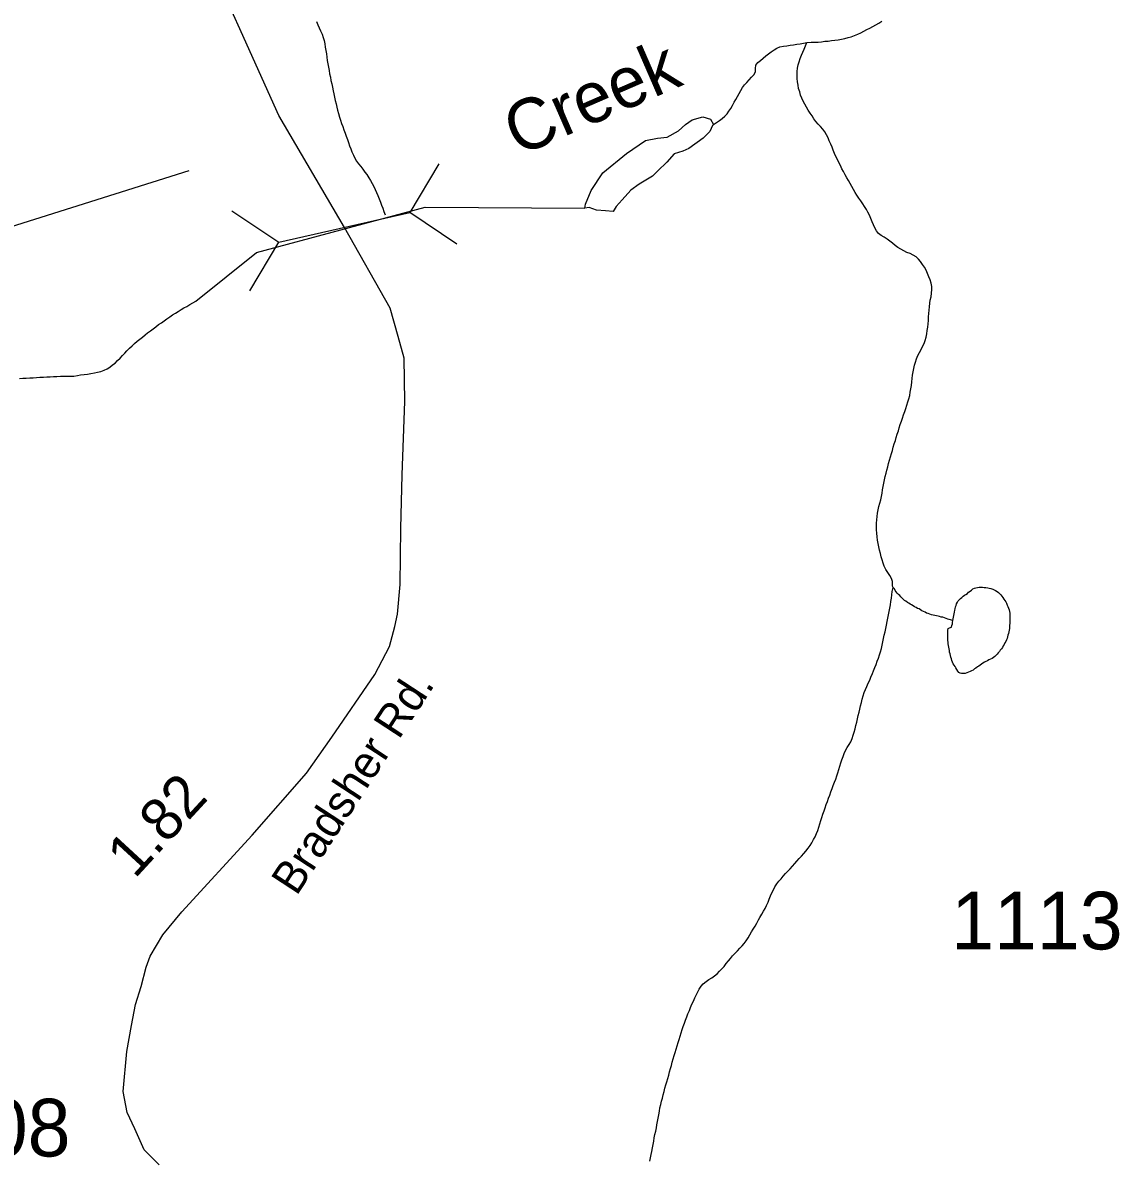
# Model space of a CAD drawing. Extents: x 1950930 to 2061844, y 904556 to 1017002.
# Drawn here: x 1975648 to 1978882, y 914077 to 917429 of the extents above; entities that cross this region are included whole.
import ezdxf

# ---------------------------------------------------------------- set-up
doc = ezdxf.new("R2010")
doc.units = 0
for name, color, linetype in [('Exist Hydrographic Creek Single Shore', 7, 'Continuous'), ('Exist Hydrographic Creek Single Shore Label', 7, 'Continuous'), ('Exist Hydrographic Misc Water Feature', 7, 'Continuous'), ('Exist Road Primary Interstate Structure Ovrhead Sign Attributed CELL', 7, 'Continuous'), ('Exist Road Primary US Structure Standard Bridge CELL', 7, 'Continuous'), ('Exist Road Secondary Structure Pipe Number Label', 7, 'Continuous'), ('Exist Road Secondary Type 51 Attributed', 7, 'Continuous'), ('Exist Road Secondary Type 51 Label', 7, 'Continuous'), ('Exist Road Secondary Type 51 Number Label', 7, 'Continuous')]:
    doc.layers.add(name, color=color, linetype=linetype)

msp = doc.modelspace()

# ---------------------------------------------------------------- linework, layer by layer
at = {"layer": 'Exist Hydrographic Creek Single Shore'}
for points in [[(1977960.9, 917370.1), (1977973.8, 917371.3), (1977983.7, 917371.4), (1977993.9, 917372), (1978003.8, 917372.5), (1978013.8, 917374.2), (1978023.6, 917374.7), (1978033.7, 917376.1), (1978043.5, 917377.4), (1978053.2, 917378.7), (1978063.2, 917380.5), (1978073.1, 917382.6), (1978082.7, 917384.9), (1978091.9, 917387), (1978101.6, 917390.9), (1978110.8, 917395.1), (1978119.8, 917399), (1978128.8, 917403.8), (1978138.1, 917408.5), (1978146.5, 917413.3), (1978155.3, 917418), (1978164.3, 917422.7), (1978173.1, 917427.5), (1978181.7, 917433.1)], [(1977682, 917125.6), (1977685.8, 917128.4), (1977694.3, 917134.6), (1977702.9, 917140.7), (1977711.1, 917146.3), (1977718.5, 917152.9), (1977725.3, 917159.9), (1977730.8, 917168), (1977736.4, 917176.1), (1977741.3, 917185.2), (1977746.6, 917194.1), (1977750.9, 917202.3), (1977755.8, 917211.3), (1977761.2, 917219.8), (1977766.1, 917228.8), (1977771.4, 917237.7), (1977777, 917245.8), (1977783.3, 917253), (1977790.5, 917260.4), (1977797.7, 917267.9), (1977804.2, 917275), (1977809.2, 917284), (1977809.6, 917293.6), (1977810.4, 917303.7), (1977816.3, 917311.7), (1977823.7, 917317.9), (1977831.7, 917324.4), (1977839.5, 917330.9), (1977847.9, 917337.3), (1977855.7, 917343.5), (1977863.9, 917349.1), (1977872.3, 917353.9), (1977881.5, 917357.8), (1977891.6, 917359.5), (1977901.4, 917360.9), (1977911.5, 917362.2), (1977921.5, 917363.4), (1977931.2, 917365.3), (1977941.2, 917366.6), (1977950.9, 917368.8), (1977960.9, 917370.1)], [(1978301.9, 916716), (1978296, 916724.2), (1978290, 916731.6), (1978283, 916738.3), (1978274.6, 916743.7), (1978265.6, 916747.9), (1978256, 916751.4), (1978246.3, 916755.7), (1978237.5, 916760.7), (1978228.9, 916765.6), (1978221.1, 916771.7), (1978213.7, 916778.5), (1978205.7, 916784.2), (1978197.3, 916790.3), (1978188.9, 916796.1), (1978180.1, 916801.1), (1978172.1, 916807.1), (1978166.4, 916815.3), (1978161.6, 916823.7), (1978157.3, 916832.9), (1978153.2, 916842), (1978149.8, 916851.1), (1978145.9, 916861.1), (1978140.9, 916870.3), (1978136.4, 916878.3), (1978131.1, 916886.8), (1978125.6, 916895), (1978119.8, 916903.5), (1978113.9, 916911.7), (1978108.1, 916919.9), (1978103, 916928.4), (1978098.1, 916936.5), (1978093.2, 916945.8), (1978088.2, 916954.2), (1978083.3, 916963.1), (1978078.4, 916971.5), (1978074.1, 916980.7), (1978069.2, 916989.6), (1978064.4, 916997.9), (1978059.7, 917007.3), (1978055.2, 917016.4), (1978050.9, 917025.2), (1978046.4, 917034.4), (1978042.7, 917043.5), (1978038.4, 917052.7), (1978035.1, 917061.7), (1978031.2, 917070.8), (1978026.7, 917080.1), (1978023.2, 917089.1), (1978018.3, 917098.3), (1978013.8, 917107.1), (1978008.1, 917114.9), (1978000.7, 917122.5), (1977993.9, 917130.1), (1977987.6, 917137.6), (1977981.6, 917145.8), (1977976.3, 917154.3), (1977970.7, 917162.4), (1977965, 917170.6), (1977959.7, 917179.9), (1977954.7, 917188.3), (1977950.2, 917197.1), (1977946.3, 917206.3), (1977942.2, 917215.4), (1977939.6, 917224.8), (1977936.5, 917234.6), (1977934.9, 917244.6), (1977933.4, 917254.2), (1977932.2, 917264.8), (1977932.2, 917274.7), (1977932.6, 917284.7), (1977933.4, 917294.8), (1977935.5, 917304.2), (1977937.9, 917313.9), (1977941.2, 917323.2), (1977945.3, 917332.7), (1977948.8, 917341.9), (1977953.1, 917351.3), (1977957.2, 917360.5), (1977960.9, 917370.1)], [(1977305.8, 916881.7), (1977308.2, 916893.9), (1977324.2, 916933.7), (1977359.3, 916986.4), (1977429.2, 917043.1), (1977484.8, 917081.3), (1977520.7, 917088), (1977548.9, 917091.4), (1977582.6, 917109.8), (1977602.7, 917128.3), (1977622.4, 917142.3), (1977653.9, 917150.9), (1977676.3, 917144.7), (1977685.8, 917128.4), (1977682, 917125.6)], [(1977682, 917125.6), (1977674.6, 917108.5), (1977654.8, 917088.7), (1977612.7, 917058.2), (1977595.3, 917050.3), (1977569.2, 917042), (1977547.7, 917017.7), (1977521.3, 916992.1), (1977505.9, 916975.8), (1977465.9, 916953), (1977441.7, 916935.2), (1977416.1, 916906.3), (1977398.4, 916887), (1977390, 916872.4), (1977366.7, 916874.4), (1977340.4, 916875.9), (1977318.5, 916883.8), (1977305.8, 916881.7)], [(1975638.7, 916379.5), (1975648.9, 916380), (1975658.4, 916380.5), (1975669.2, 916381.3), (1975679.1, 916381.9), (1975688.9, 916382.5), (1975698.8, 916383), (1975709, 916383.8), (1975719.1, 916384.3), (1975728.9, 916384.8), (1975739.2, 916385.3), (1975748.8, 916385.4), (1975759.3, 916386), (1975769.1, 916386.5), (1975779.1, 916386.2), (1975789, 916386.7), (1975799.2, 916386.8), (1975809.3, 916388.1), (1975818.9, 916389.9), (1975829, 916391.2), (1975839.2, 916392.4), (1975849.3, 916394.2), (1975859.5, 916396.2), (1975869.2, 916398.5), (1975879, 916400.6), (1975888, 916404.5), (1975896.8, 916408.4), (1975905.3, 916413.2), (1975912.6, 916419.8), (1975920.8, 916425.1), (1975928, 916432.5), (1975935.2, 916439.9), (1975942.4, 916447), (1975948.9, 916454), (1975955.7, 916461.5), (1975962.9, 916468.6), (1975970.5, 916476), (1975977.6, 916483), (1975985.4, 916489.5), (1975993.2, 916495.3), (1976001.2, 916501.7), (1976009, 916507.9), (1976016.4, 916514.4), (1976025, 916520.1), (1976032.8, 916526.1), (1976041, 916531.8), (1976048.8, 916538.3), (1976057, 916544), (1976065.2, 916549.2), (1976073.4, 916555.6), (1976081.6, 916561.4), (1976089.8, 916567), (1976098.4, 916572.6), (1976106.8, 916577.4), (1976115.4, 916583), (1976123.8, 916587.7), (1976132.2, 916592.1), (1976141.3, 916598.1), (1976149.7, 916602.9), (1976158.5, 916607.2), (1976338.1, 916751.6), (1976834.7, 916884.4), (1977305.8, 916881.7)], [(1978212.9, 915766.9), (1978213.1, 915770.9), (1978213.1, 915780.6), (1978210.2, 915789.6), (1978205.1, 915798.9), (1978199.4, 915807.5), (1978193.6, 915816.4), (1978189.1, 915825.7), (1978186, 915834.7), (1978183, 915844.4), (1978180.1, 915853.4), (1978177.6, 915863.6), (1978175, 915873.2), (1978172.9, 915883.4), (1978171.1, 915892.9), (1978169.2, 915903), (1978168, 915912.9), (1978166.8, 915922.9), (1978166.2, 915932.7), (1978166.2, 915942.4), (1978166.6, 915952.5), (1978167, 915962.9), (1978167.8, 915972.6), (1978169, 915982.5), (1978171.1, 915992.4), (1978173.5, 916002.1), (1978176, 916011.9), (1978178.5, 916021.7), (1978180.5, 916031.5), (1978182.6, 916041.4), (1978184.2, 916051.2), (1978186.3, 916061.1), (1978187.9, 916071), (1978189.9, 916080.8), (1978192, 916090.6), (1978194.7, 916100.4), (1978196.9, 916109.3), (1978199.4, 916119.2), (1978201.8, 916128.9), (1978204.7, 916138.7), (1978207.2, 916148.4), (1978210, 916158.1), (1978212.9, 916167), (1978215.8, 916176.7), (1978218.6, 916186.9), (1978221.7, 916196.5), (1978224.4, 916205.4), (1978227.3, 916215.2), (1978230.7, 916225.2), (1978233.4, 916234.1), (1978236.3, 916243.8), (1978239.6, 916253.5), (1978242.8, 916262.3), (1978245.7, 916272.4), (1978249.4, 916282), (1978252.7, 916290.8), (1978255.6, 916301), (1978258.8, 916310.6), (1978261.7, 916319.5), (1978264.2, 916329.3), (1978265.8, 916339.1), (1978267.5, 916349.1), (1978269.1, 916359), (1978270.3, 916369.3), (1978271.6, 916379.3), (1978272.8, 916389.2), (1978274.4, 916398.7), (1978276.1, 916408.6), (1978278.1, 916418.5), (1978281, 916428.1), (1978284.3, 916437.4), (1978288.4, 916446.9), (1978292.9, 916456), (1978297.8, 916465), (1978302.3, 916474), (1978306.8, 916482.6), (1978309.9, 916491.6), (1978312.4, 916501.3), (1978314.4, 916511.1), (1978316, 916521), (1978317.3, 916531), (1978318.5, 916541), (1978319.3, 916550.6), (1978319.9, 916561.5), (1978320.6, 916571.1), (1978321.4, 916580.7), (1978322.2, 916590.7), (1978323.2, 916601.6), (1978324.7, 916611), (1978327.1, 916620.8), (1978328.6, 916631.5), (1978329.8, 916641.6), (1978329.8, 916651.3), (1978326.9, 916660.2), (1978324.5, 916670.4), (1978320.8, 916679.4), (1978316.9, 916689.3), (1978312.6, 916698.6), (1978307.6, 916707.4), (1978301.9, 916716)], [(1978051.9, 915216.2), (1978054.8, 915226), (1978057.7, 915235.7), (1978061, 915245.8), (1978064.2, 915254.6), (1978067.5, 915264.2), (1978071.2, 915273.5), (1978075.1, 915282.2), (1978080, 915291.1), (1978085.8, 915300), (1978090.5, 915308.2), (1978094, 915317.8), (1978097.1, 915327.1), (1978100.1, 915336.8), (1978103, 915346.6), (1978105.5, 915356.3), (1978107.9, 915366), (1978110, 915375.9), (1978112.4, 915385.6), (1978114.9, 915395.5), (1978117.1, 915404.4), (1978119.4, 915414.2), (1978121.9, 915424), (1978124.3, 915433.8), (1978127.2, 915443.4), (1978130.1, 915453.6), (1978134.2, 915462.3), (1978137.9, 915471.4), (1978141.5, 915481.1), (1978146.1, 915490.1), (1978149.5, 915498.9), (1978153.9, 915508.9), (1978157.3, 915517.6), (1978161.4, 915526.7), (1978164.7, 915536.3), (1978168.4, 915545.6), (1978172.1, 915555.1), (1978175.4, 915564), (1978178.3, 915573.6), (1978180.7, 915583.5), (1978182.8, 915593.3), (1978184.8, 915603.2), (1978186.9, 915612.9), (1978188.9, 915622.8), (1978191.4, 915632.6), (1978193.4, 915642.3), (1978195.5, 915652.2), (1978197.7, 915662.8), (1978199.8, 915672.7), (1978201.8, 915682.5), (1978203.5, 915692.4), (1978205.1, 915702.3), (1978207.2, 915711.8), (1978208.4, 915721.7), (1978210, 915731.5), (1978210.9, 915741.2), (1978212.1, 915751.2), (1978215.6, 915762.8), (1978212.9, 915766.9)], [(1977566.8, 914372.9), (1977569.7, 914383), (1977572.3, 914391.9), (1977575.4, 914401.6), (1977578.3, 914411.3), (1977581.1, 914421.1), (1977583.8, 914430), (1977586.7, 914439.6), (1977590.2, 914449.7), (1977593, 914459.4), (1977596.1, 914468.2), (1977599.6, 914478.3), (1977602.7, 914487.2), (1977606.4, 914496.7), (1977610.1, 914505.9), (1977614.2, 914515.4), (1977617.8, 914524.6), (1977621.9, 914533.7), (1977626, 914543.3), (1977630.1, 914552.4), (1977634.3, 914561.1), (1977638.8, 914570.9), (1977643.1, 914578.8), (1977649.2, 914587.2), (1977655.4, 914594.4), (1977663.4, 914600.5), (1977672, 914606.5), (1977680.4, 914611.6), (1977688.6, 914617.3), (1977696.6, 914623.8), (1977703.4, 914631.3), (1977709.9, 914638.4), (1977716.7, 914645.6), (1977722.6, 914653.6), (1977729.2, 914661.5), (1977736, 914669), (1977741.9, 914677), (1977749.1, 914684.4), (1977755.8, 914691.5), (1977763, 914699), (1977769.6, 914706.1), (1977775.9, 914713.3), (1977781.9, 914721.2), (1977787.2, 914729.3), (1977793, 914738.3), (1977797.9, 914747.2), (1977802.6, 914755.4), (1977807.9, 914764.4), (1977812.9, 914773.3), (1977817.8, 914782.4), (1977822.3, 914790.1), (1977827.6, 914799.1), (1977832.5, 914808.1), (1977837.9, 914816.2), (1977841.8, 914825), (1977846.5, 914834.8), (1977850, 914844), (1977853.9, 914853.6), (1977857.3, 914862.3), (1977861.9, 914871.4), (1977866.8, 914880.4), (1977871.9, 914888.6), (1977878.3, 914896.5), (1977884.6, 914903.6), (1977891.2, 914912), (1977897.7, 914919.1), (1977904.5, 914926.2), (1977911.3, 914933.7), (1977918, 914940.8), (1977925, 914949.1), (1977931.6, 914956.1), (1977938.3, 914963.3), (1977945.1, 914970.8), (1977951.5, 914978.7), (1977958.2, 914985.8), (1977964.4, 914994.3), (1977970.7, 915002.2), (1977975.9, 915010.3), (1977980.8, 915019.3), (1977985.3, 915028), (1977989, 915037.1), (1977992.7, 915046.8), (1977996, 915056), (1977999.2, 915065.6), (1978002.1, 915075.4), (1978005.2, 915084.2), (1978008.3, 915094.2), (1978012, 915103.9), (1978015, 915112.7), (1978018.1, 915122.8), (1978021.6, 915131.6), (1978024.9, 915141.3), (1978028.2, 915150.5), (1978031.8, 915160.1), (1978035.1, 915169.7), (1978038.8, 915178.9), (1978042.1, 915188.6), (1978045.8, 915197.4), (1978048.7, 915207.4), (1978051.9, 915216.2)], [(1977497.7, 914070.9), (1977499.7, 914080.8), (1977501.4, 914090.6), (1977503.4, 914100), (1977505.5, 914109.9), (1977507.1, 914119.8), (1977509.2, 914129.7), (1977510.8, 914139.5), (1977512.9, 914149.4), (1977514.9, 914159.2), (1977517, 914169), (1977518.6, 914178.5), (1977520.2, 914188.4), (1977521.9, 914198.3), (1977523.9, 914208.1), (1977525.8, 914218.9), (1977527.6, 914227.9), (1977529.7, 914237.7), (1977532.1, 914247.5), (1977534.6, 914257.2), (1977537.1, 914267), (1977539.7, 914276.8), (1977542.2, 914286.5), (1977545.1, 914296.3), (1977547.7, 914305.2), (1977550.4, 914315.3), (1977553.3, 914325), (1977555.7, 914334.8), (1977558.6, 914344.5), (1977561.3, 914353.4), (1977563.7, 914363.2), (1977566.8, 914372.9)]]:
    msp.add_lwpolyline(points, dxfattribs=at)
at = {"layer": 'Exist Hydrographic Misc Water Feature'}
for points in [[(1976514.5, 917432.1), (1976518.4, 917423), (1976522.5, 917413.9), (1976526.4, 917404.8), (1976530.9, 917395.5), (1976534.4, 917385.7), (1976537, 917376.4), (1976539.3, 917366.7), (1976540.5, 917356.8), (1976542.3, 917346.7), (1976543.6, 917337.2), (1976545.4, 917327.3), (1976546.2, 917317.3), (1976548.1, 917307.4), (1976549.9, 917297.7), (1976551.6, 917287.8), (1976553.2, 917277.7), (1976555.5, 917268.1), (1976557.3, 917258), (1976559.4, 917248.4), (1976561.6, 917238.4), (1976563.3, 917228.3)], [(1976563.3, 917228.3), (1976565.5, 917218.7), (1976567.4, 917209.5), (1976570, 917199.3), (1976572.3, 917189.7), (1976574.3, 917179.5), (1976577, 917170.6), (1976579.7, 917160.9), (1976582.7, 917150.7), (1976585.8, 917141.7), (1976588.5, 917131.9), (1976592.2, 917122.9), (1976595.5, 917113.1), (1976598.7, 917103.6), (1976602, 917093.8), (1976605.7, 917084.7), (1976608.8, 917075.7), (1976612.3, 917065.8), (1976616, 917056.8), (1976619, 917047.8), (1976623.3, 917037.8), (1976627.4, 917029.4), (1976633, 917020.9), (1976638.7, 917012.7), (1976645.1, 917005.2), (1976651.4, 916997), (1976657.2, 916988.4), (1976663.1, 916981), (1976668.5, 916971.7), (1976674, 916963.5), (1976678.9, 916955.1), (1976683.2, 916945.9), (1976687.7, 916937), (1976691.8, 916927.9), (1976695.3, 916918.9), (1976699.4, 916909.8), (1976703.3, 916899.8), (1976706.4, 916890.8), (1976710.1, 916881.8), (1976713.6, 916872.2), (1976717.5, 916862.4)], [(1978391.5, 915665.4), (1978380.8, 915668.3), (1978376.1, 915669.8), (1978371.2, 915671.8), (1978366.9, 915673.2), (1978362.2, 915675.1), (1978357.1, 915676), (1978352.3, 915677.9), (1978347.8, 915678.5), (1978342.9, 915679.8), (1978338, 915680.5), (1978332.9, 915681.2), (1978327.9, 915682.4), (1978323.2, 915684), (1978318.5, 915685.9), (1978313.6, 915687.5), (1978309.3, 915690.1), (1978305, 915692), (1978300.3, 915694.3), (1978296, 915697), (1978291.9, 915699.7), (1978286.9, 915701.2), (1978282.8, 915703.9), (1978278.5, 915706.2), (1978274.2, 915708.9), (1978269.5, 915711.5), (1978265.2, 915713.8), (1978261.1, 915716.6), (1978257.2, 915719.1), (1978252.7, 915722.3), (1978248.8, 915724.9), (1978245.1, 915728.3), (1978241.4, 915731.6), (1978237.9, 915735.8), (1978234.6, 915739.2), (1978231, 915742.6), (1978227.3, 915746), (1978224.6, 915750.1), (1978221.5, 915754.2), (1978218.9, 915758.7), (1978215.6, 915762.8), (1978212.9, 915766.9)], [(1978391.5, 915665.4), (1978392.3, 915670.2), (1978393.6, 915675.3), (1978394.4, 915680.1), (1978395.6, 915685.1), (1978396.2, 915690.7), (1978397.5, 915695.8), (1978398.3, 915700.6), (1978399.5, 915705.6), (1978400.7, 915710.3), (1978402.2, 915714.5), (1978404.8, 915719.4), (1978407.1, 915723.5), (1978410.2, 915726.7), (1978413.9, 915730.6), (1978417.8, 915733.7), (1978421.7, 915737.2), (1978425.5, 915740.2), (1978429.9, 915742.8), (1978434.2, 915745.8), (1978437.6, 915748.9), (1978442.2, 915752.4), (1978446.1, 915755.3), (1978449.9, 915758.8), (1978454.7, 915761), (1978459, 915762.3), (1978463.9, 915763.2), (1978468.6, 915764), (1978473.7, 915763.7), (1978478.9, 915763.7), (1978483.8, 915763), (1978488.9, 915762.6), (1978494.2, 915761.8), (1978498.7, 915760.8), (1978503.7, 915759.9), (1978509, 915758.4), (1978513.3, 915756.5), (1978517.6, 915753.8), (1978521.9, 915751.5), (1978526, 915748), (1978529.7, 915744.7), (1978533, 915741.4), (1978536.1, 915737.2), (1978538.7, 915733.2), (1978541.8, 915728.6), (1978544.5, 915724.6), (1978547.3, 915720.5), (1978550, 915716.4), (1978551.7, 915711.2), (1978553.9, 915707.2), (1978555.8, 915702.1), (1978557.4, 915697.4), (1978558.8, 915692.4), (1978559.2, 915687.5), (1978559.2, 915682.5), (1978559.2, 915677.7), (1978559.7, 915672.7), (1978559.2, 915667.6), (1978559.2, 915662.6), (1978559.2, 915657), (1978558.8, 915652.2), (1978558.4, 915647.4), (1978558, 915642.1), (1978557.2, 915637.4), (1978556.4, 915632.6), (1978555.1, 915627.6), (1978553.9, 915622.9), (1978552.7, 915617.8), (1978551.4, 915612.7), (1978549.6, 915608.9), (1978547.3, 915604), (1978545.1, 915599.9), (1978542.8, 915595), (1978540.2, 915590.9), (1978537.3, 915586.1), (1978534.4, 915582.1), (1978531.1, 915578.1), (1978528.5, 915574), (1978525.2, 915570.1), (1978521.7, 915566.9), (1978518.4, 915562.6), (1978514.9, 915559.4), (1978511.1, 915556.3), (1978507.2, 915554.1), (1978502.6, 915551.6), (1978497.9, 915549.5), (1978493.2, 915546.9), (1978488.3, 915545.2), (1978484.2, 915543), (1978479.7, 915539.6), (1978475.6, 915537.4), (1978471.7, 915534.4), (1978467.6, 915530.9), (1978463.9, 915528.6), (1978459.6, 915525.3), (1978455.3, 915523), (1978451, 915519.6), (1978446.3, 915517.5), (1978442.2, 915515.3), (1978437.6, 915513.6)], [(1978437.6, 915513.6), (1978432.9, 915511), (1978428, 915509.8), (1978422.3, 915509), (1978417.3, 915509), (1978412.8, 915510), (1978409.3, 915512.5), (1978405.9, 915516.7), (1978403, 915520.8), (1978400.5, 915525.7), (1978397.9, 915530.2), (1978395.6, 915534.2), (1978392.3, 915538.3), (1978390.3, 915543.1), (1978388.8, 915547.3), (1978387.2, 915552.4), (1978385.8, 915557.1), (1978384.5, 915562.2), (1978383.3, 915567.3), (1978381.9, 915572.3), (1978381, 915576.9), (1978380.2, 915582), (1978379.2, 915587), (1978378.4, 915591.9), (1978378, 915596.9), (1978377.6, 915601.8), (1978376.9, 915606.8), (1978376.5, 915611.7), (1978376.3, 915617.4), (1978376.3, 915622.3), (1978376.1, 915627.2), (1978376.5, 915632), (1978376.9, 915637.2), (1978377.8, 915641.9), (1978381.3, 915644.3), (1978387.8, 915645.7), (1978388.6, 915650.9), (1978389.9, 915655.6), (1978390.7, 915660.3), (1978391.5, 915665.4)]]:
    msp.add_lwpolyline(points, dxfattribs=at)
at = {"layer": 'Exist Road Primary Interstate Structure Ovrhead Sign Attributed CELL'}
for p, q in [((1976875.4, 917012.2), (1976790.3, 916869)), ((1976264.9, 916874.4), (1976403.3, 916781.6)), ((1976403.3, 916781.6), (1976790.3, 916869)), ((1976928.6, 916776.2), (1976790.3, 916869)), ((1976318.2, 916638.4), (1976403.3, 916781.6))]:
    msp.add_line(p, q, dxfattribs=at)
at = {"layer": 'Exist Road Secondary Structure Pipe Number Label'}
msp.add_line((1976138.4, 916991.7), (1972674.1, 915900.7), dxfattribs=at)
at = {"layer": 'Exist Road Secondary Type 51 Attributed'}
msp.add_lwpolyline([(1976050.6, 914060.4), (1976006.7, 914104.4), (1975978.4, 914166.4), (1975956.4, 914214.3), (1975944.3, 914276.8), (1975955.3, 914394.9), (1975968.9, 914470.8), (1975980.9, 914532.7), (1975997.8, 914586.3), (1976012.6, 914643), (1976024.4, 914676), (1976061.1, 914738.8), (1976117.1, 914806.9), (1976325.2, 915032.8), (1976484.9, 915215), (1976559.6, 915321.9), (1976686.7, 915506.1), (1976729.6, 915589.3), (1976745.6, 915647.8), (1976753.6, 915683.9), (1976761.1, 915772), (1976763.8, 915937.3), (1976767.5, 916095.3), (1976775.2, 916311.3), (1976773.3, 916439.1), (1976755.1, 916503), (1976732.3, 916586.5), (1976596.8, 916825.3), (1976403.6, 917155.6), (1976154.8, 917709.2)], dxfattribs=at)

# ---------------------------------------------------------------- texts
at = {"layer": 'Exist Hydrographic Creek Single Shore Label'}
msp.add_text('Creek', height=150, rotation=23.4846, dxfattribs=at).set_placement((1977109.6, 917033.4))
at = {"layer": 'Exist Road Primary US Structure Standard Bridge CELL'}
msp.add_text('1.82', height=125, rotation=47.3507, dxfattribs=at).set_placement((1975978.2, 914901.6))
at = {"layer": 'Exist Road Secondary Type 51 Label'}
msp.add_text('Bradsher Rd.', height=95, rotation=56.8131, dxfattribs=at).set_placement((1976455.6, 914850.9))
at = {"layer": 'Exist Road Secondary Type 51 Number Label'}
for s, p in [('1113', (1978386.4, 914695.6)), ('1108', (1975283.4, 914084.9))]:
    msp.add_text(s, height=170, dxfattribs=at).set_placement(p)

doc.saveas('drawing.dxf')
